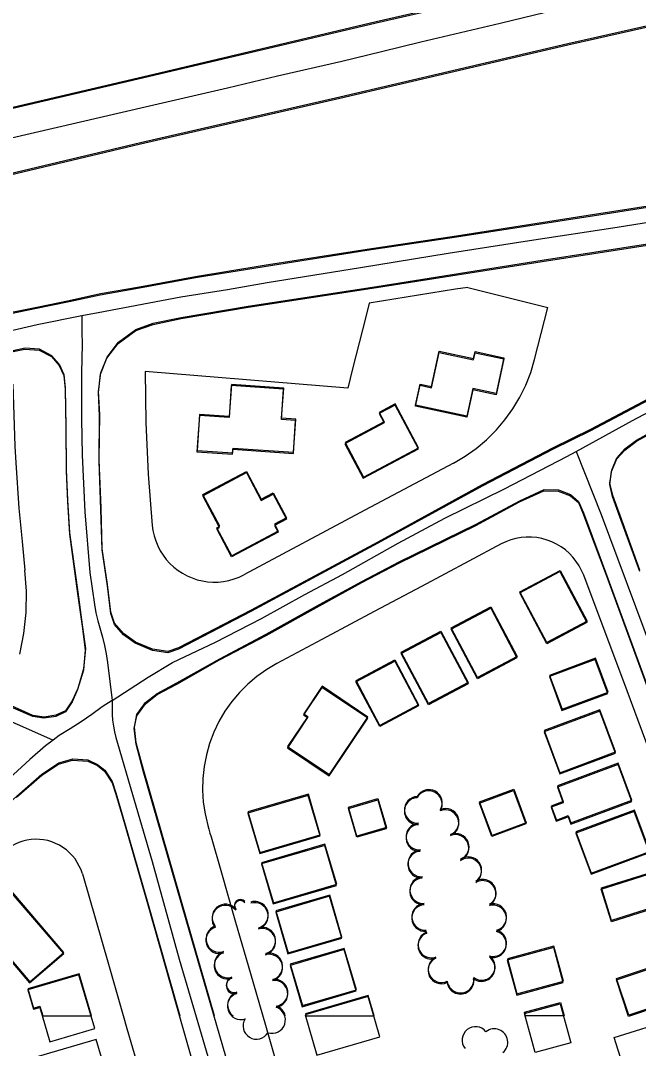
# Model space of a CAD drawing. Extents: x -25029 to 2274964, y -81170 to 687028.
# Drawn here: x 5304 to 5766, y -67470 to -66702 of the extents above; entities that cross this region are included whole.
import ezdxf

# ---------------------------------------------------------------- set-up
doc = ezdxf.new("R2010")
doc.units = 0
for name, color, linetype in [('81911BEA - RW_X_Fee_RW', 7, 'Continuous'), ('BLDG', 7, 'Continuous'), ('GE_X_CL_2000', 7, 'Continuous'), ('INTERSTATE', 7, 'Continuous'), ('ROAD', 7, 'Continuous'), ('TREES', 7, 'Continuous')]:
    doc.layers.add(name, color=color, linetype=linetype)

msp = doc.modelspace()

# ---------------------------------------------------------------- linework, layer by layer
at = {"layer": '81911BEA - RW_X_Fee_RW'}
for p, q in [((5638.46, -66901.58), (5698.17, -66916.69)), ((5688.36, -66955.47), (5698.17, -66916.69)), ((5548.83, -66976.9), (5397.57, -66964.36))]:
    msp.add_line(p, q, dxfattribs=at)
for points in [[(5638.46, -66901.58), (5629.41, -66903.02), (5564.93, -66913.29)], [(5564.93, -66913.29), (5562.33, -66923.57), (5552.51, -66962.35), (5548.83, -66976.9)], [(5627.84, -67032.7), (5636.54, -67027.58), (5644.8, -67021.76), (5652.53, -67015.27), (5658.17, -67009.69), (5659.9, -67007.93), (5666.26, -67000.48), (5672.15, -66992.28), (5677.34, -66983.62), (5681.79, -66974.55), (5685.47, -66965.15), (5688.36, -66955.47)], [(5397.57, -66964.36), (5398.15, -67002.68), (5399.15, -67024.33), (5399.92, -67040.97), (5402.85, -67079.19)], [(5298.72, -66973.75), (5300.16, -67020.13), (5300.98, -67032.62), (5303.19, -67066.44), (5305.68, -67091.34), (5307.76, -67112.63)], [(5627.84, -67032.7), (5561.62, -67067.95), (5471.23, -67116.09)], [(5402.85, -67079.19), (5403.38, -67083.15), (5404.26, -67087.04), (5405.46, -67090.85), (5406.98, -67094.54), (5408.81, -67098.08), (5410.94, -67101.46), (5413.35, -67104.64), (5416.02, -67107.61), (5418.94, -67110.33), (5422.08, -67112.8), (5425.42, -67114.98), (5428.93, -67116.88), (5432.59, -67118.47), (5436.37, -67119.74), (5440.25, -67120.68), (5444.2, -67121.28), (5448.18, -67121.55), (5452.17, -67121.47), (5456.14, -67121.06), (5460.06, -67120.31), (5463.9, -67119.22), (5467.63, -67117.81), (5471.23, -67116.09)], [(5663.37, -67093.08), (5639.22, -67105.94), (5603.92, -67124.74), (5568.61, -67143.54), (5533.3, -67162.34), (5495.95, -67182.23)], [(5725.05, -67116.4), (5723.51, -67112.79), (5721.65, -67109.33), (5719.49, -67106.05), (5717.05, -67102.98), (5714.34, -67100.14), (5711.39, -67097.55), (5708.22, -67095.24), (5704.85, -67093.22), (5701.32, -67091.51), (5697.64, -67090.12), (5693.86, -67089.06), (5690, -67088.35), (5686.09, -67087.98), (5682.17, -67087.97), (5678.25, -67088.31), (5674.39, -67089), (5670.6, -67090.03), (5666.92, -67091.39), (5663.37, -67093.08)], [(5303.88, -67175.36), (5306.94, -67159.87), (5308.6, -67144.17), (5308.86, -67128.38), (5307.76, -67112.63)], [(5800.12, -67316.8), (5799.48, -67315.1), (5785.45, -67277.64), (5771.42, -67240.18), (5757.39, -67202.73), (5725.05, -67116.4)], [(5495.95, -67182.23), (5488.29, -67186.73), (5481.05, -67191.87), (5474.26, -67197.6), (5467.99, -67203.88), (5462.27, -67210.67), (5457.14, -67217.92), (5452.65, -67225.57), (5448.82, -67233.58), (5445.68, -67241.89), (5443.25, -67250.43), (5441.56, -67259.15), (5440.61, -67267.98), (5440.41, -67276.85), (5440.97, -67285.71), (5442.27, -67294.5), (5443, -67297.6), (5444.31, -67303.14)], [(5444.31, -67303.14), (5445.11, -67305.96), (5445.91, -67308.77), (5446.72, -67311.59)], [(5350.64, -67339.34), (5349.65, -67336.37), (5348.39, -67333.51), (5346.89, -67330.76), (5345.16, -67328.16), (5343.21, -67325.71), (5341.05, -67323.45), (5338.7, -67321.38), (5336.18, -67319.52), (5333.51, -67317.89), (5330.71, -67316.5), (5327.8, -67315.36), (5324.79, -67314.48), (5321.73, -67313.86), (5318.62, -67313.51), (5315.49, -67313.44), (5312.37, -67313.64), (5309.27, -67314.11), (5306.23, -67314.84), (5303.27, -67315.84), (5300.4, -67317.1), (5297.65, -67318.6), (5295.05, -67320.33), (5292.61, -67322.28)], [(5446.72, -67311.59), (5454.01, -67336.82), (5465.11, -67375.25), (5476.21, -67413.67), (5487.31, -67452.1)], [(5350.64, -67339.34), (5370.07, -67406.59), (5381.18, -67445.02), (5383.95, -67454.63), (5392.28, -67483.45), (5397.83, -67502.66), (5403.38, -67521.88), (5411.71, -67550.7), (5414.48, -67560.3), (5425.58, -67598.73), (5436.69, -67637.16), (5439.46, -67646.77), (5447.79, -67675.59), (5456.11, -67704.41), (5458.89, -67714.02), (5469.99, -67752.45), (5481.09, -67790.88), (5492.2, -67829.3), (5503.3, -67867.73), (5506.07, -67877.34)], [(5487.31, -67452.1), (5498.42, -67490.53), (5509.52, -67528.96), (5512.29, -67538.57), (5520.62, -67567.39), (5526.17, -67586.6), (5531.72, -67605.82), (5540.05, -67634.64), (5542.83, -67644.25), (5553.93, -67682.67), (5556.7, -67692.28), (5565.03, -67721.1), (5570.58, -67740.32), (5576.13, -67759.53), (5584.46, -67788.35), (5587.23, -67797.96), (5598.34, -67836.39), (5609.44, -67874.82)]]:
    msp.add_lwpolyline(points, dxfattribs=at)
at = {"layer": 'BLDG'}
for p, q in [((5348.23, -67413.77), (5309.96, -67425.02)), ((5357.48, -67445.27), (5348.23, -67413.77)), ((5309.96, -67425.02), (5314.2, -67439.46)), ((5564.15, -67429.92), (5517.2, -67443.68)), ((5568.63, -67445.24), (5564.15, -67429.92)), ((5314.2, -67439.46), (5318.99, -67438.04)), ((5318.99, -67438.04), (5321.11, -67445.27)), ((5680.94, -67442.57), (5707.66, -67435.3)), ((5707.66, -67435.3), (5710.36, -67445.22)), ((5321.11, -67445.27), (5357.48, -67445.27)), ((5517.2, -67443.68), (5517.66, -67445.25)), ((5517.66, -67445.25), (5568.63, -67445.24)), ((5681.66, -67445.23), (5680.94, -67442.57)), ((5710.36, -67445.22), (5681.66, -67445.23))]:
    msp.add_line(p, q, dxfattribs=at)
for points in [[(5642.77, -66955.6), (5643.88, -66950.4), (5665.35, -66955), (5659.61, -66981.8), (5642.2, -66978.07), (5637.82, -66998.55), (5599.45, -66990.33), (5602.81, -66974.64), (5611.42, -66976.48), (5617.07, -66950.09)], [(5642.84, -66954.7), (5643.95, -66949.5), (5665.42, -66954.09), (5659.68, -66980.89), (5642.27, -66977.17), (5637.89, -66997.65), (5599.52, -66989.43), (5602.88, -66973.74), (5611.49, -66975.58), (5617.14, -66949.19)], [(5436.19, -67024.2), (5462.85, -67026.06), (5463.1, -67022.41), (5508.23, -67025.55), (5509.94, -67000.93), (5499.35, -67000.19), (5500.92, -66977.62), (5461.87, -66974.9), (5460.21, -66998.76), (5438.07, -66997.22)], [(5436.27, -67023.32), (5462.93, -67025.18), (5463.18, -67021.53), (5508.31, -67024.66), (5510.01, -67000.04), (5499.42, -66999.3), (5500.99, -66976.73), (5461.94, -66974.02), (5460.28, -66997.88), (5438.14, -66996.34)], [(5560.45, -67044.07), (5601.67, -67022.19), (5584.27, -66989.41), (5572.27, -66995.78), (5575.98, -67002.76), (5546.76, -67018.27)], [(5560.53, -67043.18), (5601.75, -67021.29), (5584.34, -66988.51), (5572.34, -66994.88), (5576.05, -67001.86), (5546.84, -67017.38)], [(5473.13, -67039.76), (5484.19, -67060.59), (5493.18, -67055.82), (5503.08, -67074.47), (5494.12, -67079.23), (5496.83, -67084.33), (5462.08, -67102.77), (5450.98, -67081.85), (5453.14, -67080.7), (5440.58, -67057.04)], [(5473.21, -67038.88), (5484.27, -67059.7), (5493.26, -67054.93), (5503.16, -67073.58), (5494.2, -67078.34), (5496.91, -67083.44), (5462.17, -67101.89), (5451.06, -67080.97), (5453.22, -67079.82), (5440.66, -67056.16)], [(5707.32, -67113.74), (5727.48, -67151.72), (5697.52, -67167.62), (5677.36, -67129.64)], [(5707.41, -67112.83), (5727.57, -67150.8), (5697.61, -67166.71), (5677.45, -67128.73)], [(5655.68, -67140.11), (5675.32, -67177.09), (5645.81, -67192.75), (5626.18, -67155.78)], [(5655.59, -67141.02), (5675.22, -67178), (5645.71, -67193.66), (5626.09, -67156.68)], [(5618.27, -67159.02), (5638.66, -67197.45), (5609.07, -67213.15), (5588.67, -67174.72)], [(5618.36, -67158.12), (5638.76, -67196.55), (5609.17, -67212.25), (5588.77, -67173.82)], [(5708.86, -67216.41), (5743.21, -67203.63), (5733.83, -67178.39), (5699.48, -67191.17)], [(5583.91, -67180.51), (5601.67, -67213.97), (5572.7, -67229.35), (5554.94, -67195.88)], [(5584.01, -67179.61), (5601.77, -67213.07), (5572.8, -67228.45), (5555.04, -67194.99)], [(5708.76, -67217.32), (5743.11, -67204.55), (5733.73, -67179.31), (5699.38, -67192.08)], [(5529.61, -67200.19), (5515.91, -67220.61), (5518.89, -67222.61), (5503.78, -67245.15), (5535.05, -67266.12), (5563.86, -67223.16)], [(5529.71, -67199.3), (5516.01, -67219.72), (5518.99, -67221.72), (5503.88, -67244.26), (5535.16, -67265.23), (5563.96, -67222.26)], [(5707.14, -67264.66), (5748.75, -67249.19), (5737.1, -67217.83), (5695.49, -67233.29)], [(5707.25, -67263.75), (5748.85, -67248.27), (5737.2, -67216.91), (5695.59, -67232.38)], [(5709.7, -67286.17), (5700.66, -67289.53), (5704.55, -67300), (5713.36, -67296.72), (5715.4, -67302.2), (5761, -67285.25), (5750.75, -67257.68), (5705.38, -67274.54)], [(5709.81, -67285.26), (5700.77, -67288.62), (5704.66, -67299.09), (5713.47, -67295.81), (5715.51, -67301.29), (5761.11, -67284.33), (5750.86, -67256.76), (5705.49, -67273.63)], [(5672.66, -67277), (5681.94, -67301.99), (5656.49, -67311.45), (5647.2, -67286.45)], [(5672.77, -67276.09), (5682.05, -67301.08), (5656.6, -67310.54), (5647.31, -67285.54)], [(5483.08, -67324.14), (5528.18, -67310.93), (5519.33, -67280.71), (5474.23, -67293.91)], [(5483.19, -67323.25), (5528.29, -67310.04), (5519.44, -67279.82), (5474.34, -67293.03)], [(5571.29, -67283.99), (5577.6, -67305.55), (5555.63, -67311.98), (5549.32, -67290.42)], [(5571.4, -67283.09), (5577.71, -67304.65), (5555.74, -67311.09), (5549.43, -67289.53)], [(5730.61, -67339.59), (5774.22, -67323.38), (5762.78, -67292.6), (5719.17, -67308.8)], [(5730.73, -67338.67), (5774.33, -67322.46), (5762.89, -67291.68), (5719.28, -67307.89)], [(5493.15, -67361.68), (5540.47, -67347.82), (5531.73, -67317.97), (5484.41, -67331.82)], [(5493.27, -67360.79), (5540.59, -67346.93), (5531.84, -67317.08), (5484.53, -67330.93)], [(5790.59, -67360.91), (5745.77, -67375.01), (5738.12, -67350.68), (5782.94, -67336.58)], [(5790.71, -67359.99), (5745.89, -67374.09), (5738.24, -67349.76), (5783.06, -67335.66)], [(5272.45, -67363.41), (5286.75, -67380.09), (5280.87, -67385.12), (5311.29, -67420.63), (5336.77, -67398.79), (5292.05, -67346.61)], [(5272.57, -67362.55), (5286.87, -67379.23), (5280.99, -67384.26), (5311.42, -67419.77), (5336.89, -67397.92), (5292.17, -67345.75)], [(5504.18, -67399.06), (5544.38, -67387.29), (5535.22, -67356), (5495.02, -67367.77)], [(5504.3, -67398.17), (5544.5, -67386.4), (5535.34, -67355.11), (5495.14, -67366.88)], [(5514.87, -67438.47), (5555.18, -67426.67), (5546.12, -67395.73), (5505.81, -67407.53)], [(5515, -67437.58), (5555.31, -67425.78), (5546.24, -67394.84), (5505.93, -67406.64)], [(5675.01, -67429.79), (5709.79, -67420.33), (5702.69, -67394.24), (5667.91, -67403.69)], [(5675.14, -67428.88), (5709.92, -67419.42), (5702.81, -67393.33), (5668.03, -67402.78)], [(5805.85, -67429.88), (5758.62, -67445.64), (5749.52, -67418.36), (5796.75, -67402.61)], [(5805.98, -67428.96), (5758.75, -67444.72), (5749.65, -67417.44), (5796.87, -67401.69)], [(5309.83, -67425.88), (5314.07, -67440.32), (5318.86, -67438.91), (5326.4, -67464.59), (5359.88, -67454.76), (5348.1, -67414.64)], [(5525.85, -67474.56), (5572.8, -67460.81), (5564.02, -67430.82), (5517.07, -67444.57)], [(5707.53, -67436.21), (5715.45, -67465.33), (5688.73, -67472.6), (5680.81, -67443.48)], [(5799.84, -67471.66), (5770.05, -67480.96), (5768.6, -67476.33), (5753.95, -67480.9), (5747.87, -67461.41), (5792.32, -67447.55)], [(5307.36, -67478.6), (5311.5, -67492.7), (5329.42, -67487.44), (5337.12, -67513.65), (5372.84, -67503.15), (5361, -67462.84)]]:
    msp.add_lwpolyline(points, close=True, dxfattribs=at)
at = {"layer": 'GE_X_CL_2000'}
for points in [[(5294.61, -66790.84), (5400.67, -66766.21), (5458.99, -66752.7), (5496.26, -66743.65), (5544.43, -66732.67), (5573.98, -66725.55), (5603.53, -66718.45), (5633.11, -66711.42), (5662.68, -66704.41), (5696.63, -66696.16)], [(5350.28, -66922.68), (5362.42, -66920.24), (5424.07, -66908.73), (5459, -66903.14), (5488.61, -66898.08), (5516.57, -66893.59), (5558.34, -66886.79), (5623.92, -66876.18), (5684.63, -66866.68), (5749.96, -66856.55), (5821.46, -66845.2), (5879.56, -66836.26), (5930.21, -66827.2), (5984.63, -66818.79), (6063.25, -66805.9), (6117.79, -66797.49), (6184.32, -66786.42), (6222.18, -66778.48), (6237.98, -66774.22), (6264.02, -66767.23)], [(5005.01, -67000.75), (5113.88, -66975.39), (5146.21, -66967.98), (5176.3, -66960.84), (5215.17, -66951.64), (5286.86, -66936.15), (5316.85, -66929.38), (5350.28, -66922.68)], [(5350.28, -66922.68), (5350.36, -66935.07), (5350.57, -66943.93), (5350.03, -66965.43), (5350.02, -66999.8), (5350.4, -67026.8), (5352.52, -67069.02), (5356.24, -67114.46), (5359.65, -67138.35), (5360.8, -67144.43), (5362.19, -67150.45), (5365.62, -67162.57), (5367.14, -67168.8), (5368.37, -67175.09), (5369.33, -67181.43), (5372.91, -67209.85)], [(5719.32, -67023.99), (5761.58, -67000.82), (5818.46, -66970.92)], [(5372.91, -67209.85), (5399.68, -67192.43), (5418.03, -67181.6), (5450.1, -67166.27), (5484.41, -67148.8), (5516.88, -67130.83), (5544.9, -67115.86), (5586.55, -67092.36), (5621.25, -67073.72), (5665.94, -67051.91), (5712.44, -67027.76), (5719.32, -67023.99)], [(5719.32, -67023.99), (5738.2, -67071.09), (5776.18, -67173.06), (5786.71, -67201.2), (5797.06, -67229.4), (5807.21, -67257.65), (5815.8, -67280.12), (5824.46, -67303.6)], [(4995.91, -67087.81), (5016.8, -67097.04), (5037.53, -67107.6), (5043.64, -67110.36), (5076.54, -67125.65), (5106.97, -67140.02), (5131.03, -67150.8), (5148.64, -67158.47), (5212.94, -67187.84), (5243.14, -67201.3), (5284.06, -67219.75), (5306.03, -67229.27), (5328.84, -67239.49)], [(5372.91, -67209.85), (5365.46, -67214.68), (5357.64, -67220.31), (5349.68, -67225.74), (5341.58, -67230.97), (5333.36, -67236), (5328.84, -67239.49)], [(5372.91, -67209.85), (5372.99, -67220.28), (5373.27, -67224.63), (5373.8, -67228.96), (5374.59, -67233.25), (5375.61, -67237.49), (5376.88, -67241.67), (5388.15, -67280.12), (5402.74, -67330.04), (5423.06, -67402.87), (5436.85, -67450.24), (5454.75, -67511)], [(5328.84, -67239.49), (5323.25, -67243.81), (5311.49, -67253.89), (5299.34, -67265.1), (5267.02, -67295.3), (5241.22, -67318.16), (5216.82, -67340.36), (5194.32, -67360.42), (5168.5, -67383.74), (5147.33, -67401.65), (5127.43, -67418.78), (5110.21, -67434.71), (5084.63, -67457.95)]]:
    msp.add_lwpolyline(points, dxfattribs=at)
at = {"layer": 'INTERSTATE'}
for points in [[(5735.33, -66715.53), (5879.99, -66682.7), (6039.71, -66645.25), (6145.04, -66621.11)], [(5735.37, -66714.61), (5880.03, -66681.77), (6039.74, -66644.3), (6145.07, -66620.14)], [(5736.19, -66666.29), (5570.01, -66704.44), (5403.92, -66743.6), (5251.64, -66779.08)], [(5736.22, -66665.37), (5570.05, -66703.54), (5403.96, -66742.72), (5251.69, -66778.22)], [(5251.64, -66828.14), (5254.71, -66827.44), (5394.06, -66794.43), (5542.93, -66760.37), (5713.13, -66720.64), (5735.33, -66715.53)], [(5251.69, -66827.28), (5254.76, -66826.58), (5394.11, -66793.56), (5542.98, -66759.48), (5713.17, -66719.73), (5735.37, -66714.61)]]:
    msp.add_lwpolyline(points, dxfattribs=at)
at = {"layer": 'ROAD'}
for points in [[(6196.7, -66700.08), (6202.26, -66710.93), (6204.87, -66720.51), (6205.09, -66729.32), (6203.56, -66739.49), (6199.56, -66749.84), (6195.02, -66756.45), (6187.99, -66763.68), (6181.11, -66769.72), (6172.7, -66774.07), (6167.84, -66775.66), (6146.52, -66779.36), (6033.69, -66797.21), (5959.88, -66808.71), (5911.46, -66818.5), (5854.97, -66829.17), (5733, -66848.19)], [(6196.74, -66699.11), (6202.3, -66709.96), (6204.91, -66719.54), (6205.13, -66728.35), (6203.6, -66738.52), (6199.6, -66748.87), (6195.06, -66755.48), (6188.04, -66762.71), (6181.16, -66768.75), (6172.75, -66773.1), (6167.89, -66774.69), (6146.57, -66778.39), (6033.74, -66796.26), (5959.93, -66807.77), (5911.51, -66817.56), (5855.02, -66828.24), (5733.06, -66847.27)], [(5733, -66848.19), (5630.06, -66864.21), (5563.16, -66874.16), (5486.41, -66886.18), (5435.19, -66894.53), (5393.35, -66902.21), (5364.07, -66907.29), (5340.76, -66912.47), (5316.48, -66917.44), (5283.77, -66924.06), (5251.64, -66930.43)], [(5733.06, -66847.27), (5630.12, -66863.31), (5563.22, -66873.27), (5486.47, -66885.29), (5435.25, -66893.65), (5393.41, -66901.34), (5364.13, -66906.42), (5340.82, -66911.6), (5316.54, -66916.58), (5283.84, -66923.2), (5251.71, -66929.57)], [(5732.51, -66876.28), (5830.51, -66861.13)], [(5732.57, -66875.36), (5830.57, -66860.2)], [(5730.04, -67008.53), (5702.14, -67022.27), (5649.25, -67049.84), (5571.19, -67092.57), (5476.58, -67143.36), (5422.39, -67171.49), (5414.45, -67174.24), (5402.93, -67172.56), (5390.19, -67167.21), (5381.38, -67160.84), (5374.65, -67153.08), (5371.9, -67144.95), (5369.31, -67124.31), (5365.47, -67097.55), (5364.52, -67067.32), (5363.09, -67031.23), (5363.54, -66997.36), (5362.75, -66980.15), (5364.27, -66966.26), (5369.03, -66954.47), (5377.5, -66943.39), (5390.56, -66933.8), (5403.54, -66929.27), (5424.4, -66924.89), (5474.4, -66916.38), (5570.38, -66901.74), (5693.91, -66882.32), (5732.51, -66876.28)], [(5730.12, -67007.61), (5702.22, -67021.36), (5649.33, -67048.93), (5571.28, -67091.67), (5476.67, -67142.48), (5422.49, -67170.61), (5414.55, -67173.36), (5403.03, -67171.68), (5390.28, -67166.34), (5381.47, -67159.97), (5374.74, -67152.21), (5371.99, -67144.08), (5369.4, -67123.44), (5365.56, -67096.68), (5364.6, -67066.45), (5363.17, -67030.36), (5363.61, -66996.49), (5362.82, -66979.28), (5364.34, -66965.39), (5369.1, -66953.6), (5377.57, -66942.52), (5390.63, -66932.93), (5403.61, -66928.39), (5424.47, -66924.01), (5474.46, -66915.5), (5570.44, -66900.84), (5693.97, -66881.41), (5732.57, -66875.36)], [(5251.64, -66959.96), (5289.39, -66951.55), (5307.75, -66947.64), (5318.38, -66948.33), (5327.6, -66953.18), (5333.26, -66959.88), (5336.73, -66967.39), (5337.77, -66977.61), (5338.3, -67006.55), (5338.51, -67038.57), (5339.47, -67061.37), (5340.97, -67085.65), (5347.07, -67129.96), (5350.5, -67154.34), (5352.83, -67172.02), (5351.41, -67187.14), (5347.12, -67201.76), (5342.92, -67210.92), (5337.97, -67218.35), (5330.73, -67221.75), (5321.92, -67223.14), (5313.66, -67221.9), (5297.55, -67214.76), (5251.64, -67193.57)], [(5251.71, -66959.1), (5289.46, -66950.69), (5307.82, -66946.78), (5318.45, -66947.46), (5327.67, -66952.31), (5333.33, -66959.01), (5336.8, -66966.52), (5337.84, -66976.74), (5338.38, -67005.68), (5338.59, -67037.7), (5339.55, -67060.5), (5341.05, -67084.78), (5347.16, -67129.09), (5350.59, -67153.47), (5352.93, -67171.15), (5351.51, -67186.27), (5347.22, -67200.89), (5343.02, -67210.05), (5338.07, -67217.48), (5330.83, -67220.88), (5322.02, -67222.27), (5313.76, -67221.04), (5297.65, -67213.9), (5251.74, -67192.71)], [(5786.57, -66978.85), (5730.04, -67008.53)], [(5786.64, -66977.93), (5730.12, -67007.61)], [(5766.92, -67113.54), (5752.11, -67072.72), (5746.66, -67057.75), (5744.55, -67048.64), (5745.88, -67038.91), (5749.73, -67029.63), (5755.79, -67023), (5764.45, -67016.44), (5822.36, -66984.7)], [(5767.01, -67112.62), (5752.19, -67071.8), (5746.74, -67056.83), (5744.63, -67047.72), (5745.96, -67037.99), (5749.81, -67028.71), (5755.87, -67022.08), (5764.53, -67015.52), (5822.43, -66983.77)], [(5468.89, -67514.08), (5428.2, -67373.64), (5396.18, -67262.27), (5390.81, -67242.42), (5389.41, -67230.78), (5391.31, -67221.32), (5397.81, -67212.32), (5406.4, -67205.48), (5421.17, -67197.65), (5453.11, -67179.59), (5487.88, -67161.26), (5527.66, -67139.24), (5559.39, -67121.95), (5587.04, -67107.41), (5644.57, -67079.28), (5677.21, -67061.68), (5695.32, -67053.46), (5706.03, -67053.65), (5715.14, -67057.08), (5721.09, -67062.18), (5724.73, -67070.65), (5728.68, -67081.34)], [(5449.33, -67445.25), (5428.32, -67372.76), (5396.29, -67261.4), (5390.91, -67241.55), (5389.51, -67229.91), (5391.41, -67220.45), (5397.91, -67211.45), (5406.5, -67204.6), (5421.27, -67196.77), (5453.21, -67178.71), (5487.97, -67160.37), (5527.75, -67138.35), (5559.48, -67121.06), (5587.13, -67106.51), (5644.65, -67078.38), (5677.29, -67060.77), (5695.4, -67052.55), (5706.11, -67052.74), (5715.22, -67056.17), (5721.17, -67061.27), (5724.81, -67069.74), (5728.76, -67080.42)], [(5728.68, -67081.34), (5741.22, -67114.98), (5786.8, -67238.97), (5806.93, -67292.4), (5823.58, -67337.7), (5835.07, -67369.43), (5841.11, -67391.13), (5847.26, -67411.12), (5851.19, -67423.33), (5856.4, -67442.92), (5862.87, -67467.55), (5868.25, -67490.44), (5874.02, -67517.71), (5879.71, -67542.96), (5884.63, -67571.48), (5890.56, -67609.97), (5894.9, -67641.14), (5899.56, -67682.01), (5902.44, -67715.61), (5906.44, -67757.93), (5910.26, -67797), (5913.97, -67830.63), (5917.38, -67858.6), (5921.7, -67882.98)], [(5728.76, -67080.42), (5741.31, -67114.06), (5786.9, -67238.05), (5807.04, -67291.48), (5823.7, -67336.77), (5835.19, -67368.5), (5841.23, -67390.2), (5847.38, -67410.19), (5851.32, -67422.4), (5856.53, -67441.99), (5857.37, -67445.2)], [(5251.75, -67325.82), (5301.63, -67281.27), (5320.39, -67264.84), (5333.05, -67256.46), (5343.43, -67253.43), (5354.84, -67254.21), (5362.03, -67257.6), (5367.35, -67261.87), (5372.97, -67270.37), (5375.65, -67278.89), (5382.2, -67300.88), (5399.34, -67360.46), (5423.42, -67445.26)], [(5301.52, -67282.13), (5320.28, -67265.71), (5332.94, -67257.33), (5343.32, -67254.3), (5354.73, -67255.08), (5361.92, -67258.47), (5367.24, -67262.74), (5372.86, -67271.24), (5375.54, -67279.76), (5382.09, -67301.75), (5399.22, -67361.33), (5424.68, -67451.02), (5454.15, -67553.93), (5481.02, -67647.94), (5507.99, -67743.24), (5531.17, -67823.71), (5552.8, -67897.74)]]:
    msp.add_lwpolyline(points, dxfattribs=at)
at = {"layer": 'TREES'}
for centre, radius, start, end in [((5609.32, -67287.29), 10, 330.84416, 150.84416), ((5609.43, -67286.38), 10, 330.85116, 150.85116), ((5601.12, -67292.4), 10, 93.06195, 273.06195), ((5601.24, -67291.5), 10, 93.06895, 273.06895), ((5621.79, -67301.44), 10, 291.95195, 111.95195), ((5621.91, -67300.53), 10, 291.95895, 111.95895), ((5602.33, -67312.36), 10, 93.88952, 273.88952), ((5602.45, -67311.46), 10, 93.89652, 273.89652), ((5629.27, -67319.98), 10, 291.96656, 111.96656), ((5629.39, -67319.08), 10, 291.97356, 111.97356), ((5603.73, -67332.32), 10, 94.11332, 274.11332), ((5603.85, -67331.41), 10, 94.12032, 274.12032), ((5638.71, -67337.47), 10, 304.76628, 124.76628), ((5638.83, -67336.56), 10, 304.77328, 124.77328), ((5605.16, -67352.26), 10, 94.11332, 274.11332), ((5605.29, -67351.36), 10, 94.12032, 274.12032), ((5649.51, -67354.29), 10, 300.61301, 120.61301), ((5649.63, -67353.38), 10, 300.62001, 120.62001), ((5457.59, -67371.91), 10, 39.77425, 219.77425), ((5468.52, -67363.6), 4.38, 39.76725, 219.76725), ((5468.64, -67362.71), 4.38, 39.77425, 219.77425), ((5479.37, -67370.76), 10, 286.85382, 106.85382), ((5479.49, -67369.87), 10, 286.86082, 106.86082), ((5606.6, -67372.21), 10, 94.11332, 274.11332), ((5606.72, -67371.31), 10, 94.12032, 274.12032), ((5657.3, -67372.53), 10, 285.65171, 105.65171), ((5657.42, -67371.62), 10, 285.65871, 105.65871), ((5457.47, -67372.8), 10, 39.76725, 219.76725), ((5452.89, -67388.7), 10, 108.11368, 288.11368), ((5453.02, -67387.81), 10, 108.12068, 288.12068), ((5484.89, -67389.98), 10, 285.19101, 105.19101), ((5485.01, -67389.09), 10, 285.19801, 105.19801), ((5611.21, -67392.89), 9.93, 109.97676, 289.97676), ((5611.33, -67391.99), 9.93, 109.98376, 289.98376), ((5607.57, -67382.88), 0.733, 109.97676, 289.97676), ((5607.69, -67381.97), 0.733, 109.98376, 289.98376), ((5657.29, -67391.79), 10, 254.32634, 74.32634), ((5657.42, -67390.88), 10, 254.33334, 74.33334), ((5459.11, -67407.71), 10, 108.11368, 288.11368), ((5459.24, -67406.82), 10, 108.12068, 288.12068), ((5490.13, -67409.29), 10, 285.18444, 105.18444), ((5490.25, -67408.39), 10, 285.19144, 105.19144), ((5648.86, -67408.6), 10, 234.09717, 54.09718), ((5618.82, -67411.29), 10, 114.99733, 294.99733), ((5618.95, -67410.38), 10, 115.00433, 295.00433), ((5648.73, -67409.51), 10, 234.09017, 54.09018), ((5464.19, -67421.95), 5.92, 108.12068, 288.12068), ((5464.06, -67422.84), 5.92, 108.11368, 288.11368), ((5494.04, -67428.85), 10, 277.42767, 97.42767), ((5494.17, -67427.96), 10, 277.43467, 97.43467), ((5632.96, -67418.98), 10, 187.86278, 7.86278), ((5633.09, -67418.07), 10, 187.86978, 7.86978), ((5469.01, -67437.96), 10, 108.13416, 288.13416), ((5469.14, -67437.07), 10, 108.14116, 234.87037), ((5492.28, -67448.29), 10, 252.25306, 72.25306), ((5492.42, -67447.4), 10, 12.43705, 72.26006), ((5480.68, -67452.64), 10, 148.83157, 328.83157), ((5644.26, -67463.3), 10, 38.58757, 218.58757), ((5658.34, -67464.86), 10, 308.74082, 128.74082)]:
    msp.add_arc(centre, radius, start, end, dxfattribs=at)

doc.saveas('drawing.dxf')
